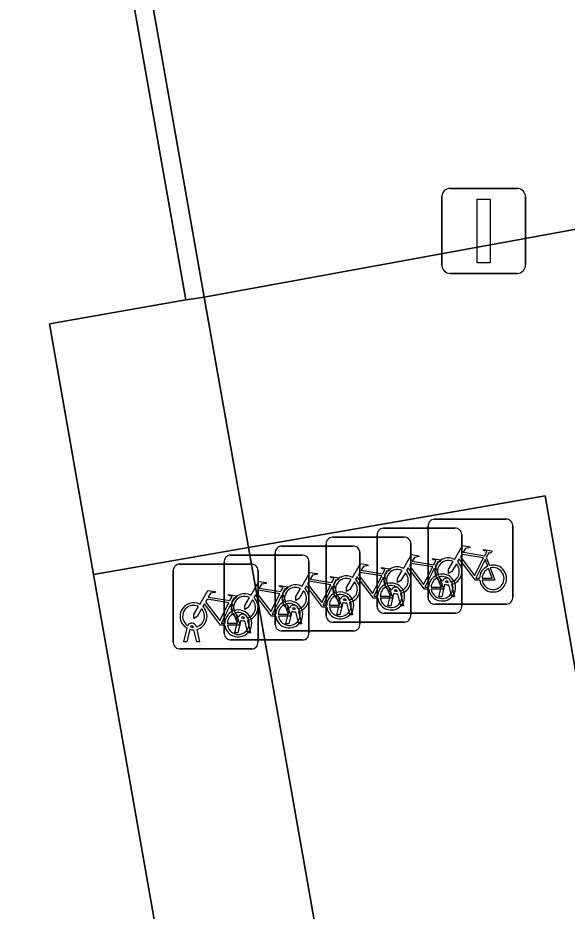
# Model space of a CAD drawing. Extents: x 162879 to 165540, y 384011 to 385181.
# Drawn here: x 164249.45 to 164255.92, y 384819.21 to 384829.73 of the extents above; entities that cross this region are included whole.
import ezdxf

# ---------------------------------------------------------------- set-up
doc = ezdxf.new("R2010")
doc.units = 0
for name, color, linetype in [('IMGEO_Fietsenrek', 7, 'Continuous'), ('IMGEO_Lichtmast', 7, 'Continuous'), ('IMGEO_Pand', 7, 'Continuous'), ('IMGEO_Parkeervlak_open', 7, 'Continuous'), ('IMGEO_Voetpad_open', 7, 'Continuous')]:
    doc.layers.add(name, color=color, linetype=linetype)

msp = doc.modelspace()

# ---------------------------------------------------------------- linework, layer by layer
at = {"layer": 'IMGEO_Fietsenrek'}
for p, q in [((164254.356, 384823.824), (164255.197, 384823.824)), ((164255.197, 384823.824), (164254.356, 384823.824)), ((164253.755, 384823.718), (164254.596, 384823.718)), ((164254.596, 384823.718), (164253.755, 384823.718)), ((164254.281, 384822.899), (164254.281, 384823.74)), ((164254.281, 384823.74), (164254.281, 384822.899)), ((164255.281, 384823.749), (164255.281, 384822.908)), ((164255.281, 384822.908), (164255.281, 384823.749)), ((164253.154, 384823.612), (164253.995, 384823.612)), ((164253.995, 384823.612), (164253.154, 384823.612)), ((164253.68, 384822.793), (164253.68, 384823.634)), ((164253.68, 384823.634), (164253.68, 384822.793)), ((164254.68, 384823.643), (164254.68, 384822.802)), ((164254.68, 384822.802), (164254.68, 384823.643)), ((164252.554, 384823.507), (164253.395, 384823.507)), ((164253.395, 384823.507), (164252.554, 384823.507)), ((164253.079, 384822.687), (164253.079, 384823.528)), ((164253.079, 384823.528), (164253.079, 384822.687)), ((164254.079, 384823.537), (164254.079, 384822.696)), ((164254.079, 384822.696), (164254.079, 384823.537)), ((164251.953, 384823.401), (164252.794, 384823.401)), ((164252.794, 384823.401), (164251.953, 384823.401)), ((164252.479, 384822.582), (164252.479, 384823.423)), ((164252.479, 384823.423), (164252.479, 384822.582)), ((164253.479, 384823.432), (164253.479, 384822.591)), ((164253.479, 384822.591), (164253.479, 384823.432)), ((164254.968, 384823.373), (164255.004, 384823.278)), ((164251.352, 384823.295), (164252.193, 384823.295)), ((164252.193, 384823.295), (164251.352, 384823.295)), ((164251.878, 384822.476), (164251.878, 384823.317)), ((164251.878, 384823.317), (164251.878, 384822.476)), ((164252.878, 384823.326), (164252.878, 384822.485)), ((164252.878, 384822.485), (164252.878, 384823.326)), ((164254.367, 384823.267), (164254.403, 384823.172)), ((164251.277, 384822.37), (164251.277, 384823.211)), ((164251.277, 384823.211), (164251.277, 384822.37)), ((164252.277, 384823.22), (164252.277, 384822.379)), ((164252.277, 384822.379), (164252.277, 384823.22)), ((164253.766, 384823.161), (164253.802, 384823.066)), ((164253.166, 384823.056), (164253.202, 384822.961)), ((164254.408, 384822.908), (164254.447, 384823.068)), ((164254.477, 384823.056), (164254.442, 384822.908)), ((164254.519, 384823.08), (164254.518, 384823.084)), ((164254.56, 384822.908), (164254.526, 384823.05)), ((164254.55, 384823.091), (164254.551, 384823.084)), ((164254.558, 384823.054), (164254.593, 384822.908)), ((164252.565, 384822.95), (164252.601, 384822.855)), ((164253.807, 384822.802), (164253.846, 384822.962)), ((164253.876, 384822.95), (164253.841, 384822.802)), ((164253.918, 384822.974), (164253.917, 384822.978)), ((164253.959, 384822.802), (164253.925, 384822.944)), ((164253.949, 384822.985), (164253.95, 384822.978)), ((164253.957, 384822.948), (164253.992, 384822.802)), ((164251.964, 384822.844), (164252, 384822.749)), ((164253.206, 384822.696), (164253.245, 384822.856)), ((164253.275, 384822.844), (164253.24, 384822.696)), ((164253.317, 384822.868), (164253.316, 384822.872)), ((164253.358, 384822.696), (164253.324, 384822.838)), ((164253.348, 384822.879), (164253.349, 384822.872)), ((164253.356, 384822.842), (164253.391, 384822.696)), ((164254.442, 384822.908), (164254.408, 384822.908)), ((164254.593, 384822.908), (164254.56, 384822.908)), ((164252.606, 384822.591), (164252.645, 384822.751)), ((164252.675, 384822.739), (164252.64, 384822.591)), ((164252.717, 384822.763), (164252.716, 384822.767)), ((164252.758, 384822.591), (164252.724, 384822.733)), ((164252.748, 384822.774), (164252.749, 384822.767)), ((164252.756, 384822.737), (164252.791, 384822.591)), ((164253.841, 384822.802), (164253.807, 384822.802)), ((164253.992, 384822.802), (164253.959, 384822.802)), ((164255.206, 384822.824), (164254.365, 384822.824)), ((164254.365, 384822.824), (164255.206, 384822.824)), ((164252.005, 384822.485), (164252.044, 384822.645)), ((164252.074, 384822.633), (164252.039, 384822.485)), ((164252.116, 384822.657), (164252.115, 384822.661)), ((164252.157, 384822.485), (164252.123, 384822.627)), ((164252.147, 384822.668), (164252.148, 384822.661)), ((164252.155, 384822.631), (164252.19, 384822.485)), ((164253.24, 384822.696), (164253.206, 384822.696)), ((164253.391, 384822.696), (164253.358, 384822.696)), ((164254.605, 384822.718), (164253.764, 384822.718)), ((164253.764, 384822.718), (164254.605, 384822.718)), ((164251.404, 384822.379), (164251.443, 384822.539)), ((164251.473, 384822.527), (164251.438, 384822.379)), ((164251.515, 384822.551), (164251.514, 384822.555)), ((164251.556, 384822.379), (164251.522, 384822.521)), ((164251.546, 384822.562), (164251.547, 384822.555)), ((164251.554, 384822.525), (164251.589, 384822.379)), ((164252.64, 384822.591), (164252.606, 384822.591)), ((164252.791, 384822.591), (164252.758, 384822.591)), ((164254.004, 384822.612), (164253.163, 384822.612)), ((164253.163, 384822.612), (164254.004, 384822.612)), ((164252.039, 384822.485), (164252.005, 384822.485)), ((164252.19, 384822.485), (164252.157, 384822.485)), ((164253.404, 384822.507), (164252.563, 384822.507)), ((164252.563, 384822.507), (164253.404, 384822.507)), ((164251.438, 384822.379), (164251.404, 384822.379)), ((164251.589, 384822.379), (164251.556, 384822.379)), ((164252.803, 384822.401), (164251.962, 384822.401)), ((164251.962, 384822.401), (164252.803, 384822.401)), ((164252.202, 384822.295), (164251.361, 384822.295)), ((164251.361, 384822.295), (164252.202, 384822.295))]:
    msp.add_line(p, q, dxfattribs=at)
for points in [[(164254.594, 384823.35), (164254.689, 384823.514), (164254.775, 384823.5), (164254.777, 384823.491), (164254.721, 384823.48), (164254.694, 384823.435), (164254.95, 384823.394)], [(164253.993, 384823.244), (164254.088, 384823.408), (164254.174, 384823.394), (164254.176, 384823.385), (164254.12, 384823.374), (164254.093, 384823.329), (164254.349, 384823.288)], [(164254.937, 384823.369), (164254.68, 384823.41), (164254.663, 384823.381), (164254.83, 384823.161), (164254.937, 384823.369)], [(164254.95, 384823.394), (164254.975, 384823.443), (164254.969, 384823.447), (164254.946, 384823.451), (164254.934, 384823.458), (164254.933, 384823.461), (164254.935, 384823.466), (164255.03, 384823.451), (164255.032, 384823.441), (164255.022, 384823.428), (164255.01, 384823.422), (164254.996, 384823.428), (164254.968, 384823.373)], [(164253.392, 384823.138), (164253.487, 384823.302), (164253.573, 384823.288), (164253.575, 384823.279), (164253.519, 384823.268), (164253.492, 384823.223), (164253.748, 384823.182)], [(164254.336, 384823.263), (164254.079, 384823.304), (164254.062, 384823.275), (164254.229, 384823.055), (164254.336, 384823.263)], [(164254.349, 384823.288), (164254.374, 384823.337), (164254.368, 384823.341), (164254.345, 384823.345), (164254.333, 384823.352), (164254.332, 384823.355), (164254.334, 384823.36), (164254.429, 384823.345), (164254.431, 384823.335), (164254.421, 384823.322), (164254.409, 384823.316), (164254.395, 384823.322), (164254.367, 384823.267)], [(164254.615, 384823.298), (164254.563, 384823.208), (164254.523, 384823.183), (164254.524, 384823.23), (164254.579, 384823.324)], [(164254.89, 384823.106), (164254.84, 384823.106), (164254.649, 384823.357), (164254.63, 384823.325)], [(164254.985, 384823.271), (164254.955, 384823.348), (164254.846, 384823.13), (164254.889, 384823.13)], [(164252.792, 384823.033), (164252.887, 384823.197), (164252.973, 384823.183), (164252.975, 384823.174), (164252.919, 384823.163), (164252.892, 384823.118), (164253.148, 384823.077)], [(164253.735, 384823.157), (164253.478, 384823.198), (164253.461, 384823.169), (164253.628, 384822.949), (164253.735, 384823.157)], [(164253.748, 384823.182), (164253.773, 384823.231), (164253.767, 384823.235), (164253.744, 384823.239), (164253.732, 384823.246), (164253.731, 384823.249), (164253.733, 384823.254), (164253.828, 384823.239), (164253.83, 384823.229), (164253.82, 384823.216), (164253.808, 384823.21), (164253.794, 384823.216), (164253.766, 384823.161)], [(164254.014, 384823.192), (164253.962, 384823.102), (164253.922, 384823.077), (164253.923, 384823.124), (164253.978, 384823.218)], [(164254.289, 384823), (164254.239, 384823), (164254.048, 384823.251), (164254.029, 384823.219)], [(164254.384, 384823.165), (164254.354, 384823.242), (164254.245, 384823.024), (164254.288, 384823.024)], [(164254.919, 384823.13), (164255.039, 384823.129), (164254.995, 384823.243)], [(164255.015, 384823.25), (164255.07, 384823.105), (164254.92, 384823.105)], [(164252.191, 384822.927), (164252.286, 384823.091), (164252.372, 384823.077), (164252.374, 384823.068), (164252.318, 384823.057), (164252.291, 384823.012), (164252.547, 384822.971)], [(164253.135, 384823.052), (164252.878, 384823.093), (164252.861, 384823.064), (164253.028, 384822.844), (164253.135, 384823.052)], [(164253.148, 384823.077), (164253.173, 384823.126), (164253.167, 384823.13), (164253.144, 384823.134), (164253.132, 384823.141), (164253.131, 384823.144), (164253.133, 384823.149), (164253.228, 384823.134), (164253.23, 384823.124), (164253.22, 384823.111), (164253.208, 384823.105), (164253.194, 384823.111), (164253.166, 384823.056)], [(164253.413, 384823.086), (164253.361, 384822.996), (164253.321, 384822.971), (164253.322, 384823.018), (164253.377, 384823.112)], [(164253.688, 384822.894), (164253.638, 384822.894), (164253.447, 384823.145), (164253.428, 384823.113)], [(164253.783, 384823.059), (164253.753, 384823.136), (164253.644, 384822.918), (164253.687, 384822.918)], [(164254.318, 384823.024), (164254.438, 384823.023), (164254.394, 384823.137)], [(164254.414, 384823.144), (164254.469, 384822.999), (164254.319, 384822.999)], [(164251.59, 384822.821), (164251.685, 384822.985), (164251.771, 384822.971), (164251.773, 384822.962), (164251.717, 384822.951), (164251.69, 384822.906), (164251.946, 384822.865)], [(164252.534, 384822.946), (164252.277, 384822.987), (164252.26, 384822.958), (164252.427, 384822.738), (164252.534, 384822.946)], [(164252.547, 384822.971), (164252.572, 384823.02), (164252.566, 384823.024), (164252.543, 384823.028), (164252.531, 384823.035), (164252.53, 384823.038), (164252.532, 384823.043), (164252.627, 384823.028), (164252.629, 384823.018), (164252.619, 384823.005), (164252.607, 384822.999), (164252.593, 384823.005), (164252.565, 384822.95)], [(164252.813, 384822.981), (164252.761, 384822.891), (164252.721, 384822.866), (164252.722, 384822.913), (164252.777, 384823.007)], [(164253.088, 384822.789), (164253.038, 384822.789), (164252.847, 384823.04), (164252.828, 384823.008)], [(164253.183, 384822.954), (164253.153, 384823.031), (164253.044, 384822.813), (164253.087, 384822.813)], [(164253.717, 384822.918), (164253.837, 384822.917), (164253.793, 384823.031)], [(164253.813, 384823.038), (164253.868, 384822.893), (164253.718, 384822.893)], [(164251.933, 384822.84), (164251.676, 384822.881), (164251.659, 384822.852), (164251.826, 384822.632), (164251.933, 384822.84)], [(164251.946, 384822.865), (164251.971, 384822.914), (164251.965, 384822.918), (164251.942, 384822.922), (164251.93, 384822.929), (164251.929, 384822.932), (164251.931, 384822.937), (164252.026, 384822.922), (164252.028, 384822.912), (164252.018, 384822.899), (164252.006, 384822.893), (164251.992, 384822.899), (164251.964, 384822.844)], [(164252.212, 384822.875), (164252.16, 384822.785), (164252.12, 384822.76), (164252.121, 384822.807), (164252.176, 384822.901)], [(164252.487, 384822.683), (164252.437, 384822.683), (164252.246, 384822.934), (164252.227, 384822.902)], [(164252.582, 384822.848), (164252.552, 384822.925), (164252.443, 384822.707), (164252.486, 384822.707)], [(164253.117, 384822.813), (164253.237, 384822.812), (164253.193, 384822.926)], [(164253.213, 384822.933), (164253.268, 384822.788), (164253.118, 384822.788)], [(164251.611, 384822.769), (164251.559, 384822.679), (164251.519, 384822.654), (164251.52, 384822.701), (164251.575, 384822.795)], [(164251.886, 384822.577), (164251.836, 384822.577), (164251.645, 384822.828), (164251.626, 384822.796)], [(164251.981, 384822.742), (164251.951, 384822.819), (164251.842, 384822.601), (164251.885, 384822.601)], [(164252.516, 384822.707), (164252.636, 384822.706), (164252.592, 384822.82)], [(164252.612, 384822.827), (164252.667, 384822.682), (164252.517, 384822.682)], [(164251.915, 384822.601), (164252.035, 384822.6), (164251.991, 384822.714)], [(164252.011, 384822.721), (164252.066, 384822.576), (164251.916, 384822.576)]]:
    msp.add_lwpolyline(points, dxfattribs=at)
for centre, radius, start, end in [((164254.359, 384823.746), 0.0779, 92.4484, 184.2845), ((164254.359, 384823.746), 0.0779, 92.4484, 184.2845), ((164255.203, 384823.746), 0.0779, 2.4484, 94.2845), ((164255.203, 384823.746), 0.0779, 2.4484, 94.2845), ((164253.758, 384823.64), 0.0779, 92.4484, 184.2845), ((164253.758, 384823.64), 0.0779, 92.4484, 184.2845), ((164254.602, 384823.64), 0.0779, 2.4484, 94.2845), ((164254.602, 384823.64), 0.0779, 2.4484, 94.2845), ((164253.157, 384823.534), 0.0779, 92.4484, 184.2845), ((164253.157, 384823.534), 0.0779, 92.4484, 184.2845), ((164254.001, 384823.534), 0.0779, 2.4484, 94.2845), ((164254.001, 384823.534), 0.0779, 2.4484, 94.2845), ((164252.557, 384823.429), 0.0779, 92.4484, 184.2845), ((164252.557, 384823.429), 0.0779, 92.4484, 184.2845), ((164253.401, 384823.429), 0.0779, 2.4484, 94.2845), ((164253.401, 384823.429), 0.0779, 2.4484, 94.2845), ((164251.956, 384823.323), 0.0779, 92.4484, 184.2845), ((164251.956, 384823.323), 0.0779, 92.4484, 184.2845), ((164252.8, 384823.323), 0.0779, 2.4484, 94.2845), ((164252.8, 384823.323), 0.0779, 2.4484, 94.2845), ((164254.521, 384823.209), 0.159, 62.6766, 242.1369), ((164251.355, 384823.217), 0.0779, 92.4484, 184.2845), ((164251.355, 384823.217), 0.0779, 92.4484, 184.2845), ((164252.199, 384823.217), 0.0779, 2.4484, 94.2845), ((164252.199, 384823.217), 0.0779, 2.4484, 94.2845), ((164253.92, 384823.103), 0.159, 62.6766, 242.1369), ((164254.521, 384823.209), 0.129, 63.3192, 238.903), ((164254.521, 384823.209), 0.129, 283.6043, 43.4302), ((164254.521, 384823.209), 0.159, 283.5766, 46.6042), ((164255.048, 384823.125), 0.159, 113.3408, 178.3217), ((164255.048, 384823.125), 0.159, 187.0065, 105.7708), ((164253.319, 384822.997), 0.159, 62.6766, 242.1369), ((164253.92, 384823.103), 0.129, 63.3192, 238.903), ((164253.92, 384823.103), 0.129, 283.6043, 43.4302), ((164253.92, 384823.103), 0.159, 283.5766, 46.6042), ((164254.447, 384823.019), 0.159, 113.3408, 178.3217), ((164254.447, 384823.019), 0.159, 187.0065, 105.7708), ((164255.048, 384823.125), 0.129, 113.923, 177.9556), ((164255.048, 384823.125), 0.129, 188.6715, 104.5883), ((164252.719, 384822.892), 0.159, 62.6766, 242.1369), ((164253.319, 384822.997), 0.129, 63.3192, 238.903), ((164253.319, 384822.997), 0.129, 283.6043, 43.4302), ((164253.319, 384822.997), 0.159, 283.5766, 46.6042), ((164253.846, 384822.913), 0.159, 113.3408, 178.3217), ((164253.846, 384822.913), 0.159, 187.0065, 105.7708), ((164254.447, 384823.019), 0.129, 113.923, 177.9556), ((164254.447, 384823.019), 0.129, 188.6715, 104.5883), ((164254.501, 384823.08), 0.0499, 12.8025, 158.6934), ((164254.521, 384823.209), 0.159, 253.9967, 271.7867), ((164254.501, 384823.08), 0.0174, 12.8025, 163.4502), ((164254.521, 384823.209), 0.129, 253.415, 269.0204), ((164252.118, 384822.786), 0.159, 62.6766, 242.1369), ((164252.719, 384822.892), 0.129, 63.3192, 238.903), ((164252.719, 384822.892), 0.129, 283.6043, 43.4302), ((164252.719, 384822.892), 0.159, 283.5766, 46.6042), ((164253.246, 384822.808), 0.159, 113.3408, 178.3217), ((164253.246, 384822.808), 0.159, 187.0065, 105.7708), ((164253.846, 384822.913), 0.129, 113.923, 177.9556), ((164253.846, 384822.913), 0.129, 188.6715, 104.5883), ((164253.9, 384822.974), 0.0499, 12.8025, 158.6934), ((164253.92, 384823.103), 0.159, 253.9967, 271.7867), ((164253.9, 384822.974), 0.0174, 12.8025, 163.4502), ((164253.92, 384823.103), 0.129, 253.415, 269.0204), ((164251.517, 384822.68), 0.159, 62.6766, 242.1369), ((164252.118, 384822.786), 0.129, 63.3192, 238.903), ((164252.118, 384822.786), 0.129, 283.6043, 43.4302), ((164252.118, 384822.786), 0.159, 283.5766, 46.6042), ((164252.645, 384822.702), 0.159, 113.3408, 178.3217), ((164252.645, 384822.702), 0.159, 187.0065, 105.7708), ((164253.246, 384822.808), 0.129, 113.923, 177.9556), ((164253.246, 384822.808), 0.129, 188.6715, 104.5883), ((164253.299, 384822.868), 0.0499, 12.8025, 158.6934), ((164253.319, 384822.997), 0.159, 253.9967, 271.7867), ((164253.299, 384822.868), 0.0174, 12.8025, 163.4502), ((164253.319, 384822.997), 0.129, 253.415, 269.0204), ((164254.359, 384822.902), 0.0779, 182.4484, 274.2845), ((164254.359, 384822.902), 0.0779, 182.4484, 274.2845), ((164255.203, 384822.902), 0.0779, 272.4484, 4.2845), ((164255.203, 384822.902), 0.0779, 272.4484, 4.2845), ((164251.517, 384822.68), 0.129, 63.3192, 238.903), ((164251.517, 384822.68), 0.129, 283.6043, 43.4302), ((164251.517, 384822.68), 0.159, 283.5766, 46.6042), ((164252.044, 384822.596), 0.159, 113.3408, 178.3217), ((164252.044, 384822.596), 0.159, 187.0065, 105.7708), ((164252.645, 384822.702), 0.129, 113.923, 177.9556), ((164252.645, 384822.702), 0.129, 188.6715, 104.5883), ((164252.699, 384822.763), 0.0499, 12.8025, 158.6934), ((164252.719, 384822.892), 0.159, 253.9967, 271.7867), ((164252.699, 384822.763), 0.0174, 12.8025, 163.4502), ((164252.719, 384822.892), 0.129, 253.415, 269.0204), ((164253.758, 384822.796), 0.0779, 182.4484, 274.2845), ((164253.758, 384822.796), 0.0779, 182.4484, 274.2845), ((164254.602, 384822.796), 0.0779, 272.4484, 4.2845), ((164254.602, 384822.796), 0.0779, 272.4484, 4.2845), ((164252.044, 384822.596), 0.129, 113.923, 177.9556), ((164252.044, 384822.596), 0.129, 188.6715, 104.5883), ((164252.098, 384822.657), 0.0499, 12.8025, 158.6934), ((164252.118, 384822.786), 0.159, 253.9967, 271.7867), ((164252.098, 384822.657), 0.0174, 12.8025, 163.4502), ((164252.118, 384822.786), 0.129, 253.415, 269.0204), ((164253.157, 384822.69), 0.0779, 182.4484, 274.2845), ((164253.157, 384822.69), 0.0779, 182.4484, 274.2845), ((164254.001, 384822.69), 0.0779, 272.4484, 4.2845), ((164254.001, 384822.69), 0.0779, 272.4484, 4.2845), ((164251.497, 384822.551), 0.0499, 12.8025, 158.6934), ((164251.517, 384822.68), 0.159, 253.9967, 271.7867), ((164251.497, 384822.551), 0.0174, 12.8025, 163.4502), ((164251.517, 384822.68), 0.129, 253.415, 269.0204), ((164252.557, 384822.585), 0.0779, 182.4484, 274.2845), ((164252.557, 384822.585), 0.0779, 182.4484, 274.2845), ((164253.401, 384822.585), 0.0779, 272.4484, 4.2845), ((164253.401, 384822.585), 0.0779, 272.4484, 4.2845), ((164251.956, 384822.479), 0.0779, 182.4484, 274.2845), ((164251.956, 384822.479), 0.0779, 182.4484, 274.2845), ((164252.8, 384822.479), 0.0779, 272.4484, 4.2845), ((164252.8, 384822.479), 0.0779, 272.4484, 4.2845), ((164251.355, 384822.373), 0.0779, 182.4484, 274.2845), ((164251.355, 384822.373), 0.0779, 182.4484, 274.2845), ((164252.199, 384822.373), 0.0779, 272.4484, 4.2845), ((164252.199, 384822.373), 0.0779, 272.4484, 4.2845)]:
    msp.add_arc(centre, radius, start, end, dxfattribs=at)
at = {"layer": 'IMGEO_Lichtmast'}
for p, q in [((164254.542, 384827.72), (164255.332, 384827.72)), ((164255.332, 384827.72), (164254.542, 384827.72)), ((164254.442, 384826.82), (164254.442, 384827.62)), ((164254.442, 384827.62), (164254.442, 384826.82)), ((164255.432, 384827.62), (164255.432, 384826.82)), ((164255.432, 384826.82), (164255.432, 384827.62)), ((164255.332, 384826.72), (164254.542, 384826.72)), ((164254.542, 384826.72), (164255.332, 384826.72))]:
    msp.add_line(p, q, dxfattribs=at)
msp.add_lwpolyline([(164254.862, 384827.595), (164255.012, 384827.595), (164255.012, 384826.845), (164254.862, 384826.845), (164254.862, 384827.595)], dxfattribs=at)
for centre, start, end in [((164254.542, 384827.62), 90, 180), ((164254.542, 384827.62), 90, 180), ((164255.332, 384827.62), 0, 90), ((164255.332, 384827.62), 360, 90), ((164254.542, 384826.82), 180, 270), ((164254.542, 384826.82), 180, 270), ((164255.332, 384826.82), 270, 0), ((164255.332, 384826.82), 270, 0)]:
    msp.add_arc(centre, 0.1, start, end, dxfattribs=at)
at = {"layer": 'IMGEO_Pand'}
msp.add_lwpolyline([(164250.731, 384831.617), (164249.146, 384840.598), (164236.565, 384838.384), (164249.643, 384763.662), (164260.477, 384765.569), (164260.432, 384765.824), (164250.339, 384823.174), (164249.819, 384826.126), (164251.426, 384826.409), (164250.514, 384831.579)], close=True, dxfattribs=at)
at = {"layer": 'IMGEO_Parkeervlak_open'}
msp.add_lwpolyline([(164258.159, 384809.718), (164255.662, 384824.101), (164252.163, 384823.492), (164262.281, 384766.149), (164265.357, 384766.674)], close=True, dxfattribs=at)
at = {"layer": 'IMGEO_Voetpad_open'}
for points in [[(164258.19, 384838.111), (164257.178, 384843.886), (164254.074, 384843.342), (164253.865, 384844.508), (164248.727, 384843.603), (164249.146, 384840.598), (164250.731, 384831.617), (164251.643, 384826.441), (164256.889, 384827.399), (164255.094, 384837.565), (164255.807, 384837.686)], [(164250.731, 384831.617), (164250.514, 384831.579), (164251.426, 384826.409), (164251.539, 384826.422), (164251.643, 384826.441)], [(164251.643, 384826.441), (164251.539, 384826.422), (164251.426, 384826.409), (164249.819, 384826.126), (164250.339, 384823.174), (164252.163, 384823.492)], [(164262.281, 384766.149), (164252.163, 384823.492), (164250.339, 384823.174), (164260.432, 384765.824)]]:
    msp.add_lwpolyline(points, close=True, dxfattribs=at)
msp.add_lwpolyline([(164268.133, 384767.243), (164268.044, 384767.862), (164267.481, 384771.123), (164266.989, 384771.038), (164257.694, 384824.428), (164258.186, 384824.513), (164258.038, 384825.265), (164257.898, 384826.005), (164257.787, 384826.624), (164257.057, 384826.504), (164256.889, 384827.399), (164251.643, 384826.441), (164252.163, 384823.492), (164255.662, 384824.101), (164258.159, 384809.718), (164265.357, 384766.674), (164265.925, 384763.281), (164266.163, 384761.857), (164266.176, 384761.782), (164266.575, 384759.396)], dxfattribs=at)

doc.saveas('drawing.dxf')
